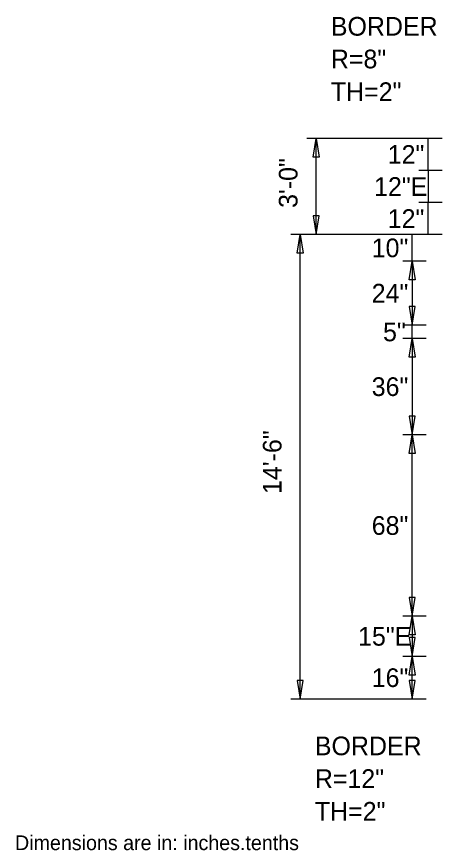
# Model space of a CAD drawing. Extents: x 2149961 to 2150220, y 145114 to 145240.
# Drawn here: x 2150077.04 to 2150090.22, y 145141.58 to 145167.6 of the extents above; entities that cross this region are included whole.
import ezdxf

# ---------------------------------------------------------------- set-up
doc = ezdxf.new("R2010")
doc.units = 0
doc.layers.add('GSDIMS', color=7, linetype='Continuous')
doc.layers.add('Level 1', color=7, linetype='Continuous')

msp = doc.modelspace()

# ---------------------------------------------------------------- linework, layer by layer
at = {"layer": 'GSDIMS'}
for p, q in [((2150086.841, 145163.8), (2150086.112, 145163.8)), ((2150086.404, 145160.8), (2150086.404, 145163.8)), ((2150090.341, 145163.8), (2150086.841, 145163.8)), ((2150090.341, 145163.8), (2150089.612, 145163.8)), ((2150089.904, 145162.8), (2150089.904, 145163.8)), ((2150090.341, 145162.8), (2150089.612, 145162.8)), ((2150090.341, 145162.8), (2150089.612, 145162.8)), ((2150089.904, 145162.8), (2150089.904, 145161.8)), ((2150090.341, 145161.8), (2150089.612, 145161.8)), ((2150090.341, 145161.8), (2150089.612, 145161.8)), ((2150089.904, 145160.8), (2150089.904, 145161.8)), ((2150086.341, 145160.8), (2150085.612, 145160.8)), ((2150085.904, 145146.3), (2150085.904, 145160.8)), ((2150086.841, 145160.8), (2150086.112, 145160.8)), ((2150089.841, 145160.8), (2150086.341, 145160.8)), ((2150090.341, 145160.8), (2150086.841, 145160.8)), ((2150089.841, 145160.8), (2150089.112, 145160.8)), ((2150089.404, 145159.97), (2150089.404, 145160.8)), ((2150090.341, 145160.8), (2150089.612, 145160.8)), ((2150089.841, 145159.97), (2150089.112, 145159.97)), ((2150089.841, 145159.97), (2150089.112, 145159.97)), ((2150089.404, 145159.97), (2150089.404, 145157.97)), ((2150089.841, 145157.97), (2150089.112, 145157.97)), ((2150089.841, 145157.97), (2150089.112, 145157.97)), ((2150089.404, 145157.554), (2150089.404, 145157.97)), ((2150089.841, 145157.554), (2150089.112, 145157.554)), ((2150089.841, 145157.554), (2150089.112, 145157.554)), ((2150089.404, 145157.554), (2150089.404, 145154.554)), ((2150089.841, 145154.554), (2150089.112, 145154.554)), ((2150089.841, 145154.554), (2150089.112, 145154.554)), ((2150089.404, 145148.887), (2150089.404, 145154.554)), ((2150089.841, 145148.887), (2150089.112, 145148.887)), ((2150089.841, 145148.887), (2150089.112, 145148.887)), ((2150089.404, 145148.887), (2150089.404, 145147.637)), ((2150089.841, 145147.637), (2150089.112, 145147.637)), ((2150089.841, 145147.637), (2150089.112, 145147.637)), ((2150089.404, 145146.304), (2150089.404, 145147.637)), ((2150086.341, 145146.3), (2150085.612, 145146.3)), ((2150089.841, 145146.3), (2150086.341, 145146.3)), ((2150089.841, 145146.304), (2150089.112, 145146.304))]:
    msp.add_line(p, q, dxfattribs=at)
for points in [[(2150086.404, 145163.8), (2150086.501, 145163.217), (2150086.306, 145163.217)], [(2150086.404, 145160.8), (2150086.501, 145161.383), (2150086.306, 145161.383)], [(2150085.904, 145160.8), (2150086.001, 145160.216), (2150085.806, 145160.216)], [(2150089.404, 145159.97), (2150089.501, 145159.387), (2150089.306, 145159.387)], [(2150089.404, 145157.97), (2150089.501, 145158.554), (2150089.306, 145158.554)], [(2150089.404, 145157.554), (2150089.501, 145156.97), (2150089.306, 145156.97)], [(2150089.404, 145154.554), (2150089.501, 145155.137), (2150089.306, 145155.137)], [(2150089.404, 145154.554), (2150089.501, 145153.97), (2150089.306, 145153.97)], [(2150089.404, 145148.887), (2150089.501, 145149.471), (2150089.306, 145149.471)], [(2150089.404, 145148.887), (2150089.501, 145148.304), (2150089.306, 145148.304)], [(2150089.404, 145147.637), (2150089.501, 145148.221), (2150089.306, 145148.221)], [(2150089.404, 145147.637), (2150089.501, 145147.054), (2150089.306, 145147.054)], [(2150085.904, 145146.3), (2150086.001, 145146.883), (2150085.806, 145146.883)], [(2150089.404, 145146.304), (2150089.501, 145146.887), (2150089.306, 145146.887)]]:
    msp.add_lwpolyline(points, close=True, dxfattribs=at)

# ---------------------------------------------------------------- texts
for s, p in [('BORDER', (2150086.862, 145167.008)), ('R=8"', (2150086.862, 145165.988)), ('TH=2"', (2150086.862, 145164.967)), ('12"', (2150088.639, 145163.008)), ('12"E', (2150088.213, 145162.008)), ('12"', (2150088.639, 145161.008)), ('10"', (2150088.139, 145160.093)), ('24"', (2150088.139, 145158.679)), ('5"', (2150088.493, 145157.47)), ('36"', (2150088.139, 145155.762)), ('68"', (2150088.139, 145151.429)), ('15"E', (2150087.713, 145147.971)), ('16"', (2150088.139, 145146.679)), ('BORDER', (2150086.362, 145144.55)), ('R=12"', (2150086.362, 145143.529)), ('TH=2"', (2150086.362, 145142.508))]:
    msp.add_text(s, height=0.5833, dxfattribs=at).set_placement(p)
for s, p in [('3\'-0"', (2150085.82, 145161.632)), ('14\'-6"', (2150085.32, 145152.704))]:
    msp.add_text(s, height=0.5833, rotation=90, dxfattribs=at).set_placement(p)
at = {"layer": 'Level 1'}
msp.add_text('Dimensions are in: inches.tenths', height=0.45913, dxfattribs=at).set_placement((2150076.993, 145141.589))

doc.saveas('drawing.dxf')
